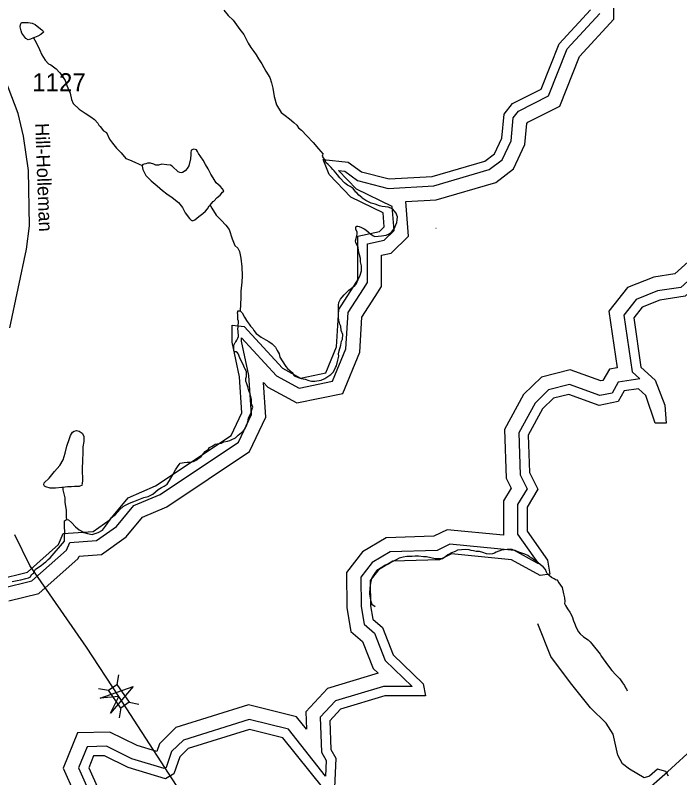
# Model space of a CAD drawing. Extents: x 2001466 to 2224147, y 644118 to 847247.
# Drawn here: x 2024583 to 2029202, y 681275 to 686579 of the extents above; entities that cross this region are included whole.
import ezdxf

# ---------------------------------------------------------------- set-up
doc = ezdxf.new("R2010")
doc.units = 0
for name, color, linetype in [('Exist Hydrographic Buffer Line', 7, 'Continuous'), ('Exist Hydrographic Lake Shore', 7, 'Continuous'), ('Exist Hydrographic Misc Water Feature', 7, 'Continuous'), ('Exist Road Non-System Type 51', 7, 'Continuous'), ('Exist Road Secondary Structure Standard Bridge Attributed CELL', 7, 'Continuous'), ('Exist Road Secondary Structure Standard Bridge CELL', 7, 'Continuous'), ('Exist Road Secondary Type 51 Attributed', 7, 'Continuous'), ('Exist Road Secondary Type 51 Label', 7, 'Continuous'), ('Exist Road Secondary Type 51 Number Label', 7, 'Continuous')]:
    doc.layers.add(name, color=color, linetype=linetype)

msp = doc.modelspace()

# ---------------------------------------------------------------- linework, layer by layer
at = {"layer": 'Exist Hydrographic Buffer Line'}
for points in [[(2027085.7, 684623.5), (2027129.1, 684691.2), (2027129.1, 684909.3), (2027196.3, 684924.1), (2027317.7, 685042.8), (2027298.3, 685282.5), (2027510.1, 685294.5), (2027923.3, 685415.7), (2028046.6, 685509.7), (2028125.7, 685679.2), (2028139.8, 685826.7), (2028145.8, 685834.4), (2028368.6, 685946.8), (2028505.4, 686292.1), (2028745.1, 686551.9), (2028745.1, 686846.5), (2028744.6, 686847), (2028746.3, 686847.2), (2029026.1, 687000.7), (2029201, 687199), (2029231.5, 687377.4), (2029361.6, 687484), (2029422, 687769.9), (2029386.9, 687982)], [(2027002.9, 684676.7), (2027030.7, 684720), (2027030.7, 684988.4), (2027147.6, 685014.1), (2027215.9, 685080.9), (2027202.4, 685247.5), (2026954.4, 685368.3), (2026830.6, 685498.1), (2026873.8, 685494), (2026961.4, 685429.7), (2027175.5, 685374.2), (2027493.2, 685392.1), (2027878.1, 685505), (2027967.7, 685573.3), (2028029.3, 685705.4), (2028044.6, 685864.6), (2028081.8, 685912.3), (2028290.9, 686017.8), (2028420.6, 686345.4), (2028646.7, 686590.4)], [(2029825.2, 684981.5), (2029603.9, 684998.9), (2029306.6, 684904.6), (2029167.2, 684779.2), (2029021.9, 684757.6), (2028838.1, 684684.1), (2028709.6, 684519.6), (2028767.3, 684125.4)], [(2029960.7, 684777.3), (2029882.1, 684878.3), (2029615.3, 684899.3), (2029356.7, 684817.2), (2029210.9, 684686.2), (2029047.8, 684661.9), (2028899.3, 684602.6), (2028813.1, 684492.2), (2028870.6, 684098.9), (2028925.8, 684048.8)], [(2024481, 682585.7), (2024490.8, 682594.6), (2024698.5, 682646), (2024938.2, 682858.7), (2024961.1, 682910.6), (2025148, 682924.4), (2025287.1, 683023), (2025407.5, 683169.1), (2025589.3, 683246.6), (2026134.7, 683610.3), (2026224.6, 683801.5), (2026206.1, 684072.6), (2026156.7, 684311), (2026156.7, 684335.9), (2026400, 684070.9), (2026555.7, 683986), (2026788.6, 684033.6), (2026880.8, 684258.3), (2026896.4, 684510.9), (2027002.9, 684676.7)], [(2024538.3, 682504.9), (2024745.7, 682556.3), (2025019.6, 682799.4), (2025027.3, 682816.8), (2025182.5, 682828.3), (2025354.7, 682950.2), (2025468.2, 683087.9), (2025636.4, 683159.7), (2026212.2, 683543.6), (2026324.5, 683782.8), (2026308, 684025.5), (2026338.5, 683992.3), (2026540.2, 683882.4), (2026859.7, 683947.7), (2026978, 684235.9), (2026993.1, 684479.3), (2027085.7, 684623.5)], [(2028767.3, 684125.4), (2028712.8, 684117.5), (2028668, 684038), (2028653.9, 684035.2), (2028440.8, 684113.1), (2028240.4, 684062.5), (2028116.9, 683940.4), (2027983.5, 683698.2), (2027995.4, 683357.9), (2028029.3, 683290), (2027977, 683201.9), (2027977, 682962), (2027585.3, 683000.7), (2027492.4, 682954.8), (2027160.2, 682944.8), (2026997.4, 682846.6), (2026885.3, 682703.2), (2026888.1, 682457.2)], [(2028925.8, 684048.8), (2028774.7, 684027), (2028731.6, 683950.5), (2028646.1, 683933.2), (2028435.5, 684010.3), (2028290.5, 683973.6), (2028196.2, 683880.4), (2028082.8, 683674.5), (2028093, 683382.8), (2028141.4, 683286), (2028075.4, 683174.9), (2028075.4, 682968.7), (2028220.8, 682764), (2028220.8, 682763.9), (2028052.7, 682855.6), (2027603.7, 682900), (2027516.8, 682857.1), (2027188.9, 682847.2), (2027063.7, 682771.7), (2026984.1, 682669.8), (2026986.5, 682466.1)], [(2026888.1, 682457.2), (2026916.3, 682291.9), (2026997.2, 682222.9), (2027070.1, 682036.1), (2027105.3, 682002.2)], [(2026986.5, 682466.1), (2027007.3, 682343.6), (2027079.9, 682281.8), (2027154, 682092), (2027341.2, 681911.1)], [(2027105.3, 682002.2), (2026754.1, 681897.1), (2026602.4, 681733.9), (2026607.3, 681612.3), (2026537.6, 681700.1), (2026204.7, 681781.6), (2025699.4, 681623.8), (2025584.8, 681511.4), (2025566.3, 681458.5), (2025429.3, 681499.5), (2025239.6, 681593.4), (2025015.5, 681588.1), (2024915.7, 681342.4), (2025068.1, 681000), (2024973.9, 681007.7), (2024836.3, 680870.7), (2024802.8, 680521.9), (2024733.2, 680444.6), (2024741.6, 680348.7), (2024719.5, 680373.9), (2024351.3, 680423.3)], [(2027341.2, 681911.1), (2027142.4, 681910.5), (2026808, 681810.5), (2026702.4, 681696.9), (2026712.1, 681453.4), (2026744.5, 681396.2), (2026739.8, 681286.8), (2026481.5, 681612.6), (2026207.9, 681679.5), (2025751.4, 681536.9), (2025670.1, 681457.2), (2025631.8, 681347.8), (2025618.9, 681340.1), (2025393.1, 681407.6), (2025217.7, 681494.4), (2025082.4, 681491.3), (2025022.7, 681344.2), (2025171.4, 681010)]]:
    msp.add_lwpolyline(points, dxfattribs=at)
at = {"layer": 'Exist Hydrographic Lake Shore'}
for points in [[(2026952.9, 684720.3), (2026965.1, 684739.3), (2026965.1, 685041.2), (2027115.2, 685074.2), (2027148, 685106.3), (2027140, 685204.9), (2026915, 685314.5), (2026765.1, 685471.7), (2026723.1, 685574.3), (2026898, 685557.6), (2026990.1, 685490.1), (2027182, 685440.3), (2027482, 685457.2), (2027848, 685564.6), (2027915.1, 685615.7), (2027965.1, 685722.9), (2027981.1, 685889.9), (2028039.1, 685964.3), (2028239.1, 686065.2), (2028364.1, 686380.9), (2028581.1, 686616)], [(2029908.9, 684737), (2029848.1, 684815.2), (2029622.9, 684832.9), (2029390, 684758.9), (2029240.1, 684624.2), (2029065, 684598.2), (2028940.1, 684548.2), (2028882.1, 684473.9), (2028932.1, 684131.7)], [(2024437.1, 682634.5), (2024459.1, 682654.3), (2024667, 682705.8), (2024884, 682898.3), (2024917, 682973.1), (2025124.9, 682988.5), (2025242, 683071.4), (2025367.1, 683223.1), (2025558, 683304.6), (2026083.1, 683654.8), (2026158, 683814), (2026141, 684063.7), (2026091.1, 684304.3), (2026091.1, 684422.4), (2026174, 684414.2), (2026441, 684123.3), (2026566, 684055.1), (2026741.1, 684090.9), (2026816, 684273.2), (2026832, 684532), (2026952.9, 684720.3)], [(2028932.1, 684131.7), (2029032, 684041), (2029099, 683865.8), (2029107, 683740.9)], [(2029107, 683740.9), (2029032, 683742.5), (2028966, 683934.2), (2028915.9, 683981.1), (2028816.1, 683966.7), (2028774, 683892.1), (2028641, 683865.3), (2028432, 683941.7), (2028323.9, 683914.4), (2028249.1, 683840.4), (2028149, 683658.7), (2028158.1, 683399.3), (2028216.1, 683283.3), (2028141, 683156.9), (2028141, 682989.6), (2028282.9, 682789.8), (2028300, 682691), (2028232.9, 682682.6), (2028033, 682791.7), (2027615.9, 682832.9), (2027533.1, 682791.9), (2027208.1, 682782.1), (2027108, 682721.8), (2027050, 682647.6), (2027052, 682472)], [(2027052, 682472), (2027068, 682378.1), (2027135.1, 682321), (2027209.9, 682129.2), (2027418, 681928.1), (2027435, 681845.7)], [(2027435, 681845.7), (2027152.1, 681844.9), (2026843.9, 681752.7), (2026769, 681672.2), (2026777, 681471.9), (2026810.9, 681412.2), (2026802, 681205.7)], [(2026727, 681197.4), (2026444, 681554.2), (2026210.1, 681611.4), (2025786, 681479), (2025727, 681421.1), (2025685.9, 681303.8), (2025627.9, 681268.9), (2025368.9, 681346.3), (2025203.1, 681428.5), (2025127, 681426.7), (2025094, 681345.4), (2025228.1, 681044)]]:
    msp.add_lwpolyline(points, dxfattribs=at)
at = {"layer": 'Exist Hydrographic Misc Water Feature'}
for points in [[(2026033.9, 686614.1), (2026061.8, 686576.2), (2026097.9, 686544.2), (2026143.8, 686480.3), (2026171.9, 686444.3), (2026202.1, 686384.3), (2026219.9, 686354.3), (2026242.1, 686326.3), (2026258, 686304.4), (2026274, 686276.4), (2026296, 686240.4), (2026324.1, 686190.4), (2026352.2, 686146.4), (2026364.1, 686108.4), (2026374.1, 686072.4), (2026382.1, 686012.5), (2026400.1, 685954.5), (2026430.3, 685902.6), (2026458.2, 685880.6), (2026488.3, 685858.5), (2026520.3, 685832.6), (2026540.2, 685814.6), (2026552.3, 685796.6), (2026572.2, 685778.6), (2026610.3, 685740.7), (2026654.4, 685694.7), (2026690.3, 685648.7), (2026722.3, 685612.7)], [(2024710.1, 686421.3), (2024688.2, 686411.3), (2024672.2, 686407.3), (2024656.2, 686417.3), (2024628.1, 686453.3), (2024624.2, 686469.3), (2024618, 686497.3), (2024620.1, 686515.2), (2024626, 686527.2), (2024646.1, 686529.3), (2024672.2, 686527.2), (2024700.1, 686523.3), (2024720.2, 686515.3), (2024746.2, 686493.3), (2024768.1, 686477.4), (2024776.1, 686467.4), (2024778.2, 686461.4), (2024760.1, 686445.4), (2024740, 686433.3), (2024716.1, 686423.3), (2024710.1, 686421.3)], [(2024710.1, 686421.3), (2024728.2, 686389.4), (2024752.3, 686339.4), (2024768.3, 686303.4), (2024790.3, 686267.4), (2024814.3, 686241.5), (2024830.3, 686233.5), (2024866.2, 686205.5), (2024890.3, 686181.5), (2024904.3, 686163.5), (2024930.3, 686125.5), (2024942.4, 686089.6), (2024964.4, 686037.6), (2024974.4, 685993.6), (2024984.5, 685965.6), (2025026.3, 685925.6), (2025068.5, 685897.6), (2025108.5, 685871.6), (2025134.6, 685853.7), (2025156.5, 685827.7), (2025164.5, 685813.7), (2025172.5, 685805.7), (2025196.5, 685775.7), (2025216.4, 685763.8), (2025238.5, 685717.7), (2025258.4, 685689.8), (2025286.5, 685653.8), (2025318.5, 685621.8), (2025352.5, 685581.9), (2025376.5, 685573.9), (2025414.7, 685555.9), (2025444.6, 685544), (2025464.7, 685534)], [(2025938.8, 685258.3), (2025944.7, 685266.3), (2025958.7, 685282.3), (2025962.6, 685286.3), (2025986.6, 685310.4), (2026006.7, 685326.4), (2026024.5, 685348.3), (2026032.5, 685356.3), (2026022.6, 685370.3), (2026006.7, 685390.3), (2025978.6, 685412.3), (2025958.7, 685448.3), (2025942.5, 685474.3), (2025930.6, 685496.3), (2025924.4, 685510.3), (2025906.4, 685540.2), (2025888.5, 685570.2), (2025872.5, 685594.2), (2025856.6, 685618.1), (2025848.6, 685632.1), (2025842.4, 685642.1), (2025824.6, 685648.1), (2025806.5, 685640.1), (2025804.5, 685622.1), (2025804.5, 685610.1), (2025800.6, 685580.2), (2025788.5, 685532.2), (2025778.6, 685512.1), (2025764.7, 685496.1), (2025746.6, 685484.1), (2025736.6, 685482.1), (2025726.6, 685484.1), (2025714.7, 685490.1), (2025706.7, 685498.1), (2025684.5, 685518.1), (2025672.6, 685530.1), (2025662.6, 685536.1), (2025636.5, 685538.1), (2025602.7, 685542), (2025578.5, 685536), (2025560.7, 685536), (2025546.5, 685542), (2025522.5, 685550), (2025502.6, 685550), (2025490.5, 685546), (2025478.6, 685544), (2025470.6, 685540), (2025464.7, 685534)], [(2027228.6, 685121.2), (2027234.5, 685137.1), (2027238.6, 685155.1), (2027240.5, 685177.1), (2027236.6, 685189.1), (2027230.4, 685203.1), (2027216.5, 685219.1), (2027208.5, 685229.1), (2027194.5, 685237.1), (2027174.4, 685243.1), (2027154.5, 685247.1), (2027132.4, 685249.1), (2027114.5, 685253), (2027084.4, 685265), (2027056.5, 685271), (2027042.4, 685279), (2027020.4, 685291), (2027006.5, 685299), (2026994.4, 685307), (2026992.5, 685311), (2026972.4, 685327), (2026958.5, 685342.9), (2026950.5, 685348.9), (2026932.5, 685372.9), (2026910.5, 685386.8), (2026892.5, 685396.9), (2026882.4, 685402.8), (2026872.4, 685412.8), (2026840.4, 685448.9), (2026822.6, 685468.9), (2026800.4, 685496.8), (2026790.4, 685506.8), (2026778.3, 685520.8), (2026758.4, 685540.8), (2026742.4, 685554.7), (2026736.4, 685570.7), (2026720.4, 685594.7), (2026718.4, 685600.7), (2026720.4, 685606.7), (2026722.3, 685612.7)], [(2025464.7, 685534), (2025464.7, 685528), (2025470.6, 685506), (2025490.5, 685463.9), (2025526.6, 685426), (2025568.7, 685392), (2025606.6, 685360), (2025636.7, 685336.1), (2025672.6, 685310.1), (2025718.8, 685276.2), (2025744.8, 685242.1), (2025764.7, 685204.2), (2025772.7, 685192.2), (2025784.8, 685176.2), (2025794.6, 685164.2), (2025806.7, 685154.2), (2025814.7, 685148.2), (2025830.7, 685156.2), (2025858.8, 685178.2), (2025886.7, 685200.3), (2025904.7, 685216.3), (2025918.7, 685232.3), (2025930.8, 685252.3), (2025938.8, 685258.3)], [(2025938.8, 685258.3), (2025948.6, 685236.3), (2025980.6, 685188.4), (2026014.6, 685152.4), (2026046.6, 685118.4), (2026068.8, 685088.4), (2026090.9, 685024.4), (2026108.8, 684976.5), (2026130.9, 684958.5), (2026140.8, 684936.4), (2026150.8, 684888.5), (2026159, 684828.5), (2026160.9, 684766.5), (2026159, 684722.5), (2026151, 684660.6), (2026151, 684616.5), (2026149.2, 684566.5), (2026147.1, 684522.6)], [(2026147.1, 684522.6), (2026161.1, 684508.6), (2026177.1, 684478.5), (2026191, 684456.6), (2026195.1, 684448.6), (2026209.2, 684430.6), (2026219.1, 684416.6), (2026235.3, 684400.6), (2026241.2, 684386.6), (2026257.2, 684364.6), (2026273.2, 684352.7), (2026291.3, 684340.7), (2026325.1, 684320.7), (2026345.2, 684308.7), (2026369.2, 684292.7), (2026391.1, 684270.7), (2026397.3, 684260.7), (2026403.2, 684246.7), (2026417.2, 684222.8), (2026419.2, 684212.7), (2026423.1, 684200.8), (2026439.1, 684174.8), (2026463.3, 684136.8), (2026475.4, 684120.8), (2026507.4, 684092.9), (2026519.3, 684074.9), (2026529.3, 684068.9), (2026549.2, 684058.9), (2026571.4, 684052.9), (2026599.3, 684046.9), (2026623.2, 684038.9), (2026643.3, 684032.9), (2026665.3, 684032.9), (2026709.4, 684041), (2026735.2, 684053), (2026777.2, 684079), (2026795.1, 684099), (2026809.2, 684129.1), (2026815.2, 684141), (2026825.2, 684179), (2026831.2, 684207), (2026829.1, 684223), (2026835.3, 684245), (2026845.1, 684285), (2026851.1, 684311), (2026857, 684325), (2026859.1, 684359), (2026849, 684385), (2026845.1, 684417), (2026839, 684429), (2026833, 684459), (2026831, 684477), (2026831, 684503), (2026831, 684521), (2026828.9, 684541), (2026831, 684563), (2026833, 684581), (2026836.9, 684589), (2026844.9, 684603), (2026855, 684619), (2026868.9, 684633), (2026886.9, 684653), (2026902.7, 684667), (2026916.9, 684679), (2026942.7, 684699), (2026952.8, 684709), (2026966.9, 684741), (2026980.9, 684771), (2026990.9, 684801.1), (2026990.9, 684835.1), (2026982.7, 684863), (2026982.7, 684887), (2026976.8, 684913), (2026968.8, 684943), (2026966.7, 684963), (2026960.8, 684979), (2026950.7, 684995), (2026948.7, 685009), (2026952.8, 685025), (2026956.7, 685047), (2026958.7, 685057), (2026958.7, 685071), (2026950.5, 685091), (2026950.5, 685106.9), (2026956.7, 685111), (2026964.7, 685111), (2026972.7, 685109), (2026990.5, 685103), (2027008.5, 685093), (2027020.6, 685085.1), (2027038.5, 685069.1), (2027054.7, 685055.1), (2027072.5, 685045.1), (2027082.6, 685039.1), (2027128.5, 685045.1), (2027160.5, 685049.1), (2027178.5, 685057.1), (2027198.6, 685071.1), (2027218.5, 685097.1), (2027228.6, 685121.2)], [(2026129.1, 684486.5), (2026129.1, 684498.5), (2026127, 684508.6), (2026129.1, 684516.6), (2026131.1, 684522.6), (2026147.1, 684522.6)], [(2024940.2, 683072), (2024954.1, 683070), (2024974.2, 683050), (2025002.1, 683020), (2025026.1, 683000), (2025046.2, 682990), (2025060.1, 682980), (2025084.1, 682974), (2025118.2, 682966.1), (2025160.2, 682980), (2025190.1, 682998.1), (2025210.2, 683026.1), (2025238.1, 683064.1), (2025250, 683082.1), (2025279.9, 683106.2), (2025310.1, 683140.2), (2025332, 683162.2), (2025350.1, 683172.2), (2025378, 683184.2), (2025406.1, 683196.3), (2025441.9, 683210.3), (2025477.8, 683224.3), (2025505.9, 683232.3), (2025540, 683248.3), (2025575.8, 683280.3), (2025599.8, 683294.3), (2025617.9, 683302.4), (2025639.8, 683318.4), (2025655.8, 683342.4), (2025679.8, 683386.4), (2025697.8, 683416.4), (2025709.7, 683438.4), (2025721.8, 683454.4), (2025729.8, 683462.4), (2025755.9, 683468.4), (2025777.8, 683470.4), (2025795.9, 683470.5), (2025821.7, 683474.5), (2025835.8, 683482.5), (2025849.6, 683488.5), (2025851.8, 683492.5), (2025875.8, 683510.5), (2025903.7, 683544.5), (2025925.7, 683560.5), (2025933.7, 683572.5), (2025951.7, 683582.5), (2025973.6, 683594.5), (2026015.7, 683602.6), (2026031.7, 683610.6), (2026057.7, 683616.6), (2026073.7, 683620.6), (2026083.8, 683626.6), (2026113.5, 683640.7), (2026133.6, 683658.7), (2026167.6, 683686.7), (2026179.5, 683700.7), (2026189.6, 683722.6), (2026199.6, 683750.6), (2026203.5, 683778.7), (2026219.5, 683808.7), (2026227.5, 683834.7), (2026233.4, 683852.7), (2026225.4, 683876.6), (2026225.4, 683908.7), (2026215.4, 683946.7), (2026209.4, 683962.7), (2026203.5, 683976.7), (2026199.4, 683994.6), (2026193.5, 684014.6), (2026185.3, 684034.6), (2026185.3, 684052.7), (2026189.4, 684066.6), (2026191.2, 684080.7), (2026191.4, 684100.6), (2026179.3, 684122.6), (2026177.3, 684126.6), (2026167.2, 684150.6), (2026151.2, 684178.6), (2026143.2, 684196.6), (2026139.3, 684206.5), (2026137.3, 684214.6), (2026135.2, 684220.5), (2026127.2, 684230.6), (2026117.4, 684236.6), (2026109.4, 684238.6), (2026103.2, 684244.6), (2026103.2, 684252.5), (2026103.2, 684262.5), (2026101.2, 684284.5), (2026111.2, 684302.5), (2026115.1, 684306.5), (2026123.1, 684318.5), (2026131.1, 684332.5), (2026135.2, 684344.5), (2026133.2, 684382.6), (2026131.1, 684396.5), (2026133.2, 684412.5), (2026135.2, 684450.5), (2026131.1, 684462.5), (2026129.1, 684486.5)], [(2024914.1, 683293.9), (2024906.1, 683293.9), (2024862.1, 683289.9), (2024826, 683289.9), (2024796, 683297.8), (2024786, 683303.8), (2024782.1, 683313.8), (2024784.1, 683325.8), (2024818, 683359.9), (2024855.9, 683405.9), (2024892, 683447.9), (2024916, 683485.9), (2024929.9, 683533.9), (2024941.8, 683581.9), (2024959.9, 683633.9), (2024967.9, 683655.9), (2024979.8, 683677.9), (2024991.8, 683685.9), (2025007.8, 683689.9), (2025027.7, 683685.9), (2025047.8, 683671.9), (2025059.7, 683650), (2025059.7, 683614), (2025051.7, 683575.9), (2025051.7, 683541.9), (2025049.9, 683478), (2025047.8, 683428), (2025047.8, 683396), (2025049.9, 683368), (2025049.9, 683342), (2025047.8, 683322), (2025046, 683314), (2025048, 683310), (2025027.9, 683300), (2024994.1, 683301.9), (2024974, 683299.9), (2024946.1, 683299.9), (2024914.1, 683293.9)], [(2024914.1, 683293.9), (2024914.1, 683277.9), (2024928.1, 683222), (2024928.1, 683189.9), (2024936.1, 683135.9), (2024936.1, 683088), (2024940.2, 683072)], [(2024926.2, 682948), (2024928.1, 682985.9), (2024926.2, 683019.9), (2024926.2, 683041.9), (2024924.2, 683062), (2024940.2, 683072)], [(2024560.4, 682639.8), (2024596.3, 682647.8), (2024622.3, 682651.8), (2024656.4, 682661.8), (2024674.4, 682665.8), (2024688.4, 682671.9), (2024696.4, 682687.9), (2024708.5, 682697.9), (2024724.5, 682725.9), (2024762.4, 682751.9), (2024778.4, 682765.9), (2024796.2, 682777.9), (2024812.2, 682794), (2024826.4, 682806), (2024926.2, 682922), (2024926.2, 682948)], [(2028349.8, 682652.2), (2028343.8, 682650.3), (2028329.9, 682658.2), (2028311.8, 682668.2), (2028293.8, 682682.2), (2028289.9, 682686.2), (2028279.9, 682696.2), (2028276, 682704.2), (2028269.8, 682724.1), (2028253.8, 682742.1), (2028233.7, 682756.1), (2028215.7, 682772.1), (2028199.7, 682784.1), (2028185.7, 682794.1), (2028173.8, 682802.1), (2028157.6, 682812.1), (2028145.8, 682820.1), (2028125.7, 682830.1), (2028089.8, 682842), (2028071.7, 682848), (2028057.8, 682856), (2028045.7, 682858), (2028037.7, 682862), (2028013.7, 682864), (2028001.8, 682861.9), (2027963.7, 682857.9), (2027925.7, 682843.9), (2027913.8, 682837.9), (2027901.7, 682833.9), (2027881.6, 682829.9), (2027859.9, 682831.9), (2027833.9, 682841.9), (2027809.9, 682847.9), (2027787.9, 682849.8), (2027767.8, 682853.8), (2027751.9, 682855.8), (2027737.9, 682859.8), (2027713.9, 682863.7), (2027684, 682861.7), (2027657.9, 682857.7), (2027641.9, 682849.7), (2027615.9, 682839.7), (2027589.9, 682825.7), (2027565.9, 682807.7), (2027551.9, 682797.7), (2027533.9, 682797.7), (2027501.9, 682797.6), (2027472, 682805.6), (2027441.8, 682811.6), (2027421.9, 682811.6), (2027385.8, 682815.5), (2027361.8, 682815.5), (2027342, 682813.5), (2027321.9, 682813.5), (2027305.9, 682813.5), (2027279.8, 682809.5), (2027251.9, 682801.5), (2027230, 682791.5), (2027198, 682775.5), (2027177.9, 682761.4), (2027153.9, 682753.4), (2027126, 682735.4), (2027096.1, 682717.4), (2027088.1, 682705.4), (2027073.9, 682685.4), (2027060, 682661.4), (2027054.1, 682639.4), (2027048.1, 682599.4), (2027046.1, 682555.4), (2027050.2, 682525.4), (2027052.2, 682509.4), (2027062.1, 682483.4), (2027085, 682467.4)], [(2028349.8, 682652.2), (2028361.9, 682630.3), (2028383.8, 682598.2), (2028393.9, 682554.3), (2028402.1, 682526.3), (2028403.9, 682502.3), (2028402.1, 682488.3), (2028408, 682473.1)], [(2028408, 682473.1), (2028421.8, 682450.6), (2028437.1, 682426.6), (2028454.4, 682397.4), (2028464.4, 682367.8), (2028470.6, 682349.7), (2028482.5, 682319.8), (2028499.5, 682290.8), (2028510.7, 682275.7), (2028532.7, 682255.6), (2028564.7, 682233.7), (2028578.4, 682221.1), (2028590.5, 682206.1), (2028648.7, 682134.3), (2028658.8, 682117.8), (2028699.2, 682060.3), (2028731.2, 682020.4), (2028759.1, 681991.8), (2028784.9, 681962.6), (2028803.2, 681936), (2028817.1, 681916), (2028825.3, 681901.9), (2028831, 681891.9), (2028837.2, 681880.4)]]:
    msp.add_lwpolyline(points, dxfattribs=at)
at = {"layer": 'Exist Road Non-System Type 51'}
msp.add_line((2027507.3, 685097), (2027508.8, 685098.9), dxfattribs=at)
msp.add_lwpolyline([(2029124, 681287.1), (2029106.1, 681319), (2029046.7, 681335.2), (2028992.7, 681286.5), (2028954.9, 681275.7), (2028852.3, 681335.2), (2028803.7, 681373), (2028771.3, 681432.4), (2028738.9, 681578.3), (2028690.3, 681653.9), (2028582.3, 681762), (2028441.9, 681934.8), (2028306.9, 682118.5), (2028215.1, 682345.4)], dxfattribs=at)
at = {"layer": 'Exist Road Secondary Structure Standard Bridge Attributed CELL'}
msp.add_lwpolyline([(2025172.7, 681828.5), (2025402.4, 681910.3), (2025244.4, 681724.6), (2025302.1, 681841.1)], close=True, dxfattribs=at)
at = {"layer": 'Exist Road Secondary Structure Standard Bridge CELL'}
for p, q in [((2025300.8, 681992.3), (2025288.3, 681924.5)), ((2025162.4, 681896.8), (2025230.3, 681884.4)), ((2025374, 681800), (2025441.8, 681787.5)), ((2025317.2, 681760.7), (2025304.8, 681692.9))]:
    msp.add_line(p, q, dxfattribs=at)
msp.add_lwpolyline([(2025288.3, 681924.5), (2025374.2, 681800.1), (2025316.1, 681760), (2025230.3, 681884.4)], close=True, dxfattribs=at)
at = {"layer": 'Exist Road Secondary Type 51 Attributed'}
for points in [[(2024544.3, 684404.7), (2024661.4, 684951.9), (2024682.6, 685114.6), (2024675.2, 685499.1), (2024639.3, 685737.8), (2024603.4, 685894.2), (2024435.5, 686329.4)], [(2025302.1, 681841.1), (2025078.3, 682183.9), (2024683.6, 682752.6), (2024579.1, 682966)], [(2028947.8, 681168.1), (2029117.7, 681317), (2029309.8, 681492.4), (2029573.7, 681676.2), (2029929, 681933.9), (2030076.7, 682021.6), (2030224.5, 682076.5), (2030442, 682152.6), (2030703.8, 682232.9), (2030891.7, 682287.8), (2031069, 682321.6), (2031758.3, 682450.5), (2032142.6, 682503.3), (2032543.7, 682560.3)], [(2026767.4, 679225.5), (2026700.9, 679408.2), (2026639.7, 679704), (2026571.1, 679877.2), (2026518.3, 679982.9), (2026311.4, 680295.5), (2025810, 681056.1), (2025302.1, 681841.1)]]:
    msp.add_lwpolyline(points, dxfattribs=at)

# ---------------------------------------------------------------- texts
at = {"layer": 'Exist Road Secondary Type 51 Label'}
msp.add_text('Hill-Holleman', height=95, rotation=272.1074, dxfattribs=at).set_placement((2024721, 685826.9))
at = {"layer": 'Exist Road Secondary Type 51 Number Label'}
msp.add_text('1127', height=125, dxfattribs=at).set_placement((2024700.9, 686050.5))

doc.saveas('drawing.dxf')
